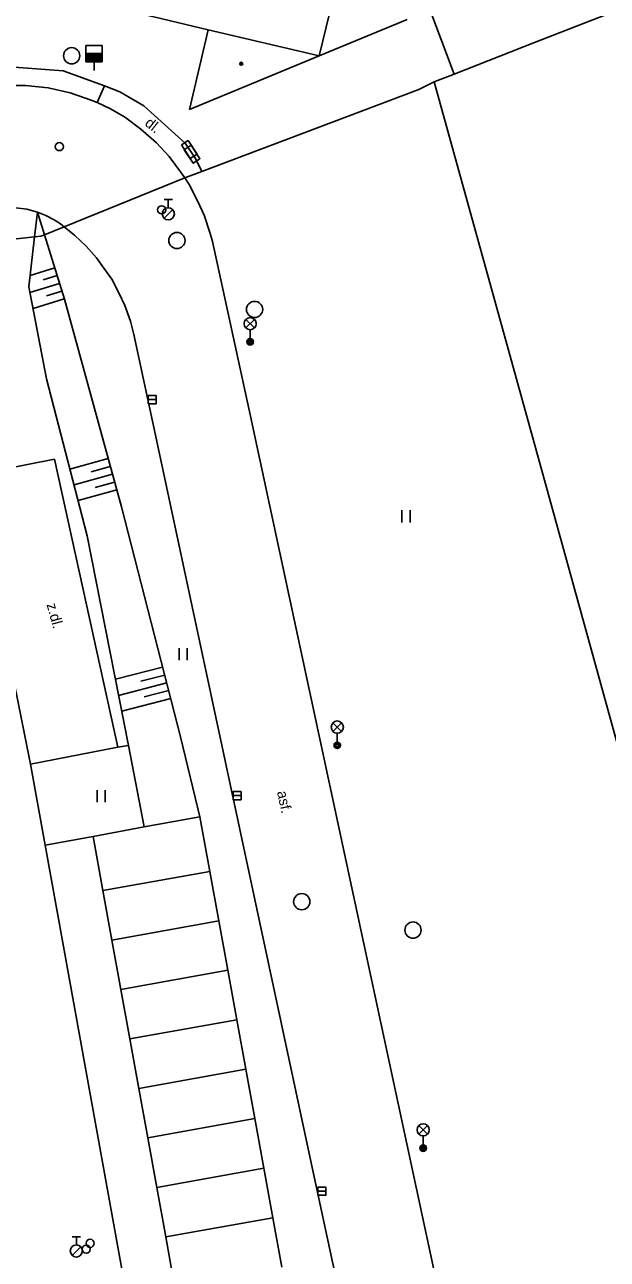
# Model space of a CAD drawing. Extents: x -595546 to -593986, y -1160845 to -1159202.
# Drawn here: x -594708.5 to -594672.6, y -1160045.7 to -1159969.6 of the extents above; entities that cross this region are included whole.
import ezdxf

# ---------------------------------------------------------------- set-up
doc = ezdxf.new("R2010")
doc.units = 0
for name, color, linetype in [('DOP - rozhrani ploch obecne', 7, 'Continuous'), ('Level 24', 7, 'Continuous'), ('Level 27', 7, 'Continuous'), ('Level 28', 7, 'Continuous'), ('Level 33', 7, 'Continuous'), ('Level 36', 7, 'Continuous'), ('Level 39', 7, 'Continuous'), ('TM - budovy zdene_ betonove - VP', 7, 'Continuous'), ('TM - chodniky - VP', 7, 'Continuous'), ('TM - dolni hrana svahu', 7, 'Continuous'), ('TM - horni hrana svahu', 7, 'Continuous'), ('TM - hranice MC - pomocna linie', 7, 'Continuous'), ('TM - letecke snimky - pomocna linie', 7, 'Continuous'), ('TM - plot drateny_ kovovy - VP', 7, 'Continuous'), ('TM - plot zdeny_ ohradni zed - VP', 7, 'Continuous'), ('TM - popis povrchu', 7, 'Continuous'), ('TM - rozhrani ploch obecne - VP', 7, 'Continuous'), ('TM - srafovani', 7, 'Continuous'), ('TM - vjezd na pozemek', 7, 'Continuous')]:
    doc.layers.add(name, color=color, linetype=linetype)

msp = doc.modelspace()

# ---------------------------------------------------------------- linework, layer by layer
at = {"layer": 'DOP - rozhrani ploch obecne'}
for points in [[(-594670.5, -1159968.18), (-594677.06, -1159970.74)], [(-594677.06, -1159970.74), (-594682.01, -1159972.68)], [(-594682.01, -1159972.68), (-594683.24, -1159973.16)], [(-594683.24, -1159973.16), (-594684.2, -1159973.63)], [(-594683.24, -1159973.16), (-594676.98, -1159995.79)], [(-594676.98, -1159995.79), (-594670.16, -1160020.48)], [(-594697.08, -1160021.83), (-594703.67, -1160023.01)], [(-594703.12, -1160026.07), (-594696.52, -1160024.88)], [(-594695.97, -1160027.93), (-594702.57, -1160029.11)], [(-594702.01, -1160032.16), (-594695.41, -1160030.98)], [(-594701.46, -1160035.21), (-594694.86, -1160034.02)], [(-594694.3, -1160037.07), (-594700.91, -1160038.26)], [(-594700.35, -1160041.31), (-594693.75, -1160040.13)], [(-594693.19, -1160043.18), (-594699.8, -1160044.36)]]:
    msp.add_lwpolyline(points, dxfattribs=at)
at = {"layer": 'Level 24'}
for points in [[(-594698.836, -1159977.051), (-594698.283, -1159977.885), (-594697.867, -1159977.608), (-594698.419, -1159976.775)], [(-594698.656, -1159977.341), (-594698.103, -1159978.175), (-594697.687, -1159977.898), (-594698.239, -1159977.065)]]:
    msp.add_lwpolyline(points, close=True, dxfattribs=at)
at = {"layer": 'Level 27'}
for p, q in [((-594700.88, -1159992.75), (-594700.38, -1159992.75)), ((-594695.65, -1160017.16), (-594695.15, -1160017.16)), ((-594690.42, -1160041.55), (-594689.92, -1160041.55))]:
    msp.add_line(p, q, dxfattribs=at)
for points in [[(-594700.88, -1159993), (-594700.38, -1159993), (-594700.38, -1159992.5), (-594700.88, -1159992.5)], [(-594695.65, -1160017.41), (-594695.15, -1160017.41), (-594695.15, -1160016.91), (-594695.65, -1160016.91)], [(-594690.42, -1160041.8), (-594689.92, -1160041.8), (-594689.92, -1160041.3), (-594690.42, -1160041.3)]]:
    msp.add_lwpolyline(points, close=True, dxfattribs=at)
for centre in [(-594705.6, -1159971.55), (-594699.11, -1159982.94), (-594694.32, -1159987.19), (-594691.41, -1160023.7), (-594684.55, -1160025.45)]:
    msp.add_circle(centre, 0.5, dxfattribs=at)
at = {"layer": 'Level 28'}
for p, q in [((-594704.72, -1159971.42), (-594703.72, -1159971.42)), ((-594704.72, -1159971.47), (-594703.72, -1159971.47)), ((-594704.72, -1159971.52), (-594703.72, -1159971.52)), ((-594704.72, -1159971.57), (-594703.72, -1159971.57)), ((-594704.72, -1159971.62), (-594703.72, -1159971.62)), ((-594704.72, -1159971.67), (-594703.72, -1159971.67)), ((-594704.72, -1159971.72), (-594703.72, -1159971.72)), ((-594704.72, -1159971.77), (-594703.72, -1159971.77)), ((-594704.72, -1159971.82), (-594703.72, -1159971.82)), ((-594704.72, -1159971.87), (-594703.72, -1159971.87)), ((-594704.22, -1159971.92), (-594704.22, -1159972.45)), ((-594699.898, -1159981.562), (-594699.368, -1159981.032)), ((-594699.89, -1159980.415), (-594699.39, -1159980.415)), ((-594699.64, -1159980.915), (-594699.64, -1159980.415)), ((-594705.568, -1160045.502), (-594705.038, -1160044.972)), ((-594705.56, -1160044.355), (-594705.06, -1160044.355)), ((-594705.31, -1160044.855), (-594705.31, -1160044.355))]:
    msp.add_line(p, q, dxfattribs=at)
msp.add_lwpolyline([(-594704.72, -1159971.92), (-594703.72, -1159971.92), (-594703.72, -1159970.92), (-594704.72, -1159970.92)], close=True, dxfattribs=at)
for centre, radius in [((-594706.36, -1159977.15), 0.25), ((-594700.05, -1159981.05), 0.25), ((-594699.64, -1159981.29), 0.375), ((-594705.31, -1160045.23), 0.375), ((-594704.7, -1160045.12), 0.25), ((-594704.46, -1160044.76), 0.25)]:
    msp.add_circle(centre, radius, dxfattribs=at)
at = {"layer": 'Level 33'}
for p, q in [((-594694.855, -1159988.33), (-594694.325, -1159987.8)), ((-594694.855, -1159987.8), (-594694.325, -1159988.33)), ((-594694.59, -1159988.44), (-594694.59, -1159989.19)), ((-594689.485, -1160013.2), (-594688.955, -1160012.67)), ((-594689.485, -1160012.67), (-594688.955, -1160013.2)), ((-594689.22, -1160013.31), (-594689.22, -1160014.06)), ((-594684.185, -1160038.03), (-594683.655, -1160037.5)), ((-594684.185, -1160037.5), (-594683.655, -1160038.03)), ((-594683.92, -1160038.14), (-594683.92, -1160038.89))]:
    msp.add_line(p, q, dxfattribs=at)
for centre, radius in [((-594694.59, -1159988.065), 0.375), ((-594694.59, -1159989.19), 0.2), ((-594694.59, -1159989.19), 0.145), ((-594694.59, -1159989.19), 0.0876), ((-594689.22, -1160012.935), 0.375), ((-594689.22, -1160014.06), 0.2), ((-594689.22, -1160014.06), 0.145), ((-594689.22, -1160014.06), 0.0876), ((-594683.92, -1160037.765), 0.375), ((-594683.92, -1160038.89), 0.2), ((-594683.92, -1160038.89), 0.145), ((-594683.92, -1160038.89), 0.0876)]:
    msp.add_circle(centre, radius, dxfattribs=at)
at = {"layer": 'Level 36'}
for p, q in [((-594685.234, -1160000.313), (-594685.234, -1159999.563)), ((-594684.734, -1160000.313), (-594684.734, -1159999.563)), ((-594698.974, -1160008.813), (-594698.974, -1160008.063)), ((-594698.474, -1160008.813), (-594698.474, -1160008.063)), ((-594704.034, -1160017.573), (-594704.034, -1160016.823)), ((-594703.534, -1160017.573), (-594703.534, -1160016.823))]:
    msp.add_line(p, q, dxfattribs=at)
at = {"layer": 'Level 39'}
for radius in [0.09, 0.0398]:
    msp.add_circle((-594695.14, -1159972.04), radius, dxfattribs=at)
at = {"layer": 'TM - budovy zdene_ betonove - VP'}
for points in [[(-594688.8, -1159965.23), (-594690.34, -1159971.56)], [(-594697.18, -1159969.95), (-594703.29, -1159968.5)], [(-594690.34, -1159971.56), (-594684.91, -1159969.32)], [(-594697.18, -1159969.95), (-594698.33, -1159974.87)], [(-594690.34, -1159971.56), (-594697.18, -1159969.95)], [(-594698.33, -1159974.87), (-594690.34, -1159971.56)], [(-594701.12, -1160019.09), (-594704.28, -1160019.67)], [(-594697.69, -1160018.46), (-594701.12, -1160019.09)], [(-594697.08, -1160021.83), (-594697.69, -1160018.46)], [(-594704.28, -1160019.67), (-594703.67, -1160023.01)], [(-594696.52, -1160024.88), (-594697.08, -1160021.83)], [(-594703.67, -1160023.01), (-594703.12, -1160026.07)], [(-594695.97, -1160027.93), (-594696.52, -1160024.88)], [(-594703.12, -1160026.07), (-594702.57, -1160029.11)], [(-594695.41, -1160030.98), (-594695.97, -1160027.93)], [(-594702.57, -1160029.11), (-594702.01, -1160032.16)], [(-594694.86, -1160034.02), (-594695.41, -1160030.98)], [(-594702.01, -1160032.16), (-594701.46, -1160035.21)], [(-594694.3, -1160037.07), (-594694.86, -1160034.02)], [(-594701.46, -1160035.21), (-594700.91, -1160038.26)], [(-594693.75, -1160040.13), (-594694.3, -1160037.07)], [(-594700.91, -1160038.26), (-594700.35, -1160041.31)], [(-594693.19, -1160043.18), (-594693.75, -1160040.13)], [(-594700.35, -1160041.31), (-594699.8, -1160044.36)], [(-594692.64, -1160046.22), (-594693.19, -1160043.18)], [(-594699.8, -1160044.36), (-594699.25, -1160047.41)]]:
    msp.add_lwpolyline(points, dxfattribs=at)
at = {"layer": 'TM - chodniky - VP'}
for points in [[(-594712.77, -1159973.85), (-594712.19, -1159973.73), (-594710.92, -1159973.47), (-594709.85, -1159973.38), (-594708.44, -1159973.38), (-594707.04, -1159973.52), (-594705.69, -1159973.84), (-594704.39, -1159974.28), (-594704.03, -1159974.44)], [(-594704.03, -1159974.44), (-594703.57, -1159973.4)], [(-594704.03, -1159974.44), (-594703.24, -1159974.8), (-594702.34, -1159975.31), (-594701.34, -1159976.07), (-594700.36, -1159976.92), (-594699.59, -1159977.77), (-594698.88, -1159978.7), (-594698.63, -1159979.07)], [(-594698.63, -1159979.07), (-594697.57, -1159978.68)], [(-594698.63, -1159979.07), (-594698.35, -1159979.49), (-594697.81, -1159980.54), (-594697.43, -1159981.37), (-594697.06, -1159982.51), (-594696.91, -1159983)], [(-594707.7, -1159981.19), (-594708.36, -1159981), (-594709.05, -1159980.93), (-594709.59, -1159980.91), (-594710.13, -1159980.94), (-594710.4, -1159980.97), (-594710.77, -1159981.05), (-594711.1, -1159981.14), (-594711.54, -1159981.3), (-594711.96, -1159981.48), (-594712.54, -1159981.82), (-594712.95, -1159982.12), (-594713.29, -1159982.41), (-594713.62, -1159982.74), (-594713.94, -1159983.18), (-594714.07, -1159983.39)], [(-594706.06, -1159982.1), (-594706.16, -1159982.02), (-594706.29, -1159981.92), (-594706.68, -1159981.66), (-594707.19, -1159981.39), (-594707.7, -1159981.19)], [(-594700.5, -1159994.65), (-594701.77, -1159988.74), (-594701.98, -1159987.92), (-594702.33, -1159986.94), (-594702.66, -1159986.2), (-594703.13, -1159985.33), (-594703.61, -1159984.64), (-594704.07, -1159984), (-594704.7, -1159983.29), (-594705.4, -1159982.63), (-594706.06, -1159982.1)], [(-594696.91, -1159983), (-594694.57, -1159993.77), (-594689.75, -1160016.25), (-594684.94, -1160038.62), (-594680.11, -1160061.1), (-594675.93, -1160080.56), (-594675.79, -1160081.2), (-594675.64, -1160081.7), (-594675.4, -1160082.24), (-594675.08, -1160082.82), (-594674.77, -1160083.3), (-594674.39, -1160083.75), (-594673.87, -1160084.25), (-594673.33, -1160084.67), (-594672.87, -1160084.97)], [(-594690.89, -1160039.51), (-594700.5, -1159994.65)], [(-594712.08, -1159997.49), (-594709.9, -1160006.4), (-594708.13, -1160015.22)], [(-594708.13, -1160015.22), (-594707.23, -1160020.21)], [(-594707.23, -1160020.21), (-594705.41, -1160030.32), (-594702.39, -1160047.03), (-594700.35, -1160058.49)], [(-594685.94, -1160062.52), (-594690.89, -1160039.51)]]:
    msp.add_lwpolyline(points, dxfattribs=at)
at = {"layer": 'TM - dolni hrana svahu'}
for points in [[(-594707.88, -1159982.72), (-594707.7, -1159981.19)], [(-594708.24, -1159985.8), (-594707.88, -1159982.72)], [(-594708.24, -1159985.8), (-594707.15, -1159991.46), (-594704.64, -1160001.14), (-594702.1, -1160014.07)], [(-594702.1, -1160014.07), (-594701.12, -1160019.09)]]:
    msp.add_lwpolyline(points, dxfattribs=at)
at = {"layer": 'TM - horni hrana svahu'}
for points in [[(-594707.7, -1159981.19), (-594707.27, -1159982.59)], [(-594707.27, -1159982.59), (-594706.05, -1159986.56), (-594702.53, -1159999.36), (-594698.86, -1160013.62), (-594697.69, -1160018.46)]]:
    msp.add_lwpolyline(points, dxfattribs=at)
at = {"layer": 'TM - hranice MC - pomocna linie'}
for points in [[(-594706.06, -1159982.1), (-594698.63, -1159979.07)], [(-594707.88, -1159982.72), (-594707.49, -1159982.68), (-594707.27, -1159982.59)], [(-594707.27, -1159982.59), (-594706.06, -1159982.1)], [(-594714.07, -1159983.39), (-594707.88, -1159982.72)]]:
    msp.add_lwpolyline(points, dxfattribs=at)
at = {"layer": 'TM - letecke snimky - pomocna linie'}
for points in [[(-594685.14, -1159964.36), (-594682.01, -1159972.68)], [(-594702.75, -1160014.18), (-594702.1, -1160014.07)], [(-594704.28, -1160019.67), (-594707.23, -1160020.21)]]:
    msp.add_lwpolyline(points, dxfattribs=at)
at = {"layer": 'TM - plot drateny_ kovovy - VP'}
msp.add_lwpolyline([(-594684.2, -1159973.63), (-594697.57, -1159978.68)], dxfattribs=at)
at = {"layer": 'TM - plot zdeny_ ohradni zed - VP'}
for points in [[(-594709.96, -1159972.2), (-594706.13, -1159972.48), (-594703.57, -1159973.4)], [(-594702.62, -1159973.78), (-594701.14, -1159974.64)], [(-594698.59, -1159976.93), (-594697.96, -1159977.88)]]:
    msp.add_lwpolyline(points, dxfattribs=at)
at = {"layer": 'TM - rozhrani ploch obecne - VP'}
for points in [[(-594712.08, -1159997.49), (-594706.66, -1159996.41)], [(-594706.66, -1159996.41), (-594702.75, -1160014.18)], [(-594702.75, -1160014.18), (-594708.13, -1160015.22)]]:
    msp.add_lwpolyline(points, dxfattribs=at)
at = {"layer": 'TM - srafovani'}
for points in [[(-594706.64, -1159984.63), (-594708.16, -1159985.09)], [(-594706.35, -1159985.58), (-594708.17, -1159986.14)], [(-594706.5, -1159985.1), (-594707.36, -1159985.37)], [(-594706.21, -1159986.06), (-594707.14, -1159986.35)], [(-594706.06, -1159986.54), (-594707.98, -1159987.13)], [(-594703.35, -1159996.38), (-594705.71, -1159997.03)], [(-594703.22, -1159996.87), (-594704.4, -1159997.19)], [(-594703.08, -1159997.35), (-594705.45, -1159998)], [(-594702.95, -1159997.83), (-594704.14, -1159998.16)], [(-594702.82, -1159998.31), (-594705.2, -1159998.97)], [(-594699.99, -1160009.24), (-594702.9, -1160009.99)], [(-594699.86, -1160009.73), (-594701.34, -1160010.11)], [(-594699.74, -1160010.21), (-594702.71, -1160010.98)], [(-594699.61, -1160010.69), (-594701.12, -1160011.08)], [(-594699.49, -1160011.18), (-594702.51, -1160011.96)]]:
    msp.add_lwpolyline(points, dxfattribs=at)
at = {"layer": 'TM - vjezd na pozemek'}
for points in [[(-594702.62, -1159973.78), (-594703.57, -1159973.4)], [(-594698.59, -1159976.93), (-594701.14, -1159974.64)], [(-594697.57, -1159978.68), (-594697.96, -1159977.88)]]:
    msp.add_lwpolyline(points, dxfattribs=at)

# ---------------------------------------------------------------- texts
at = {"layer": 'TM - popis povrchu'}
for s, rotation, p in [('dl.', 321.41267, (-594701.14, -1159975.8)), ('z.dl.', 285.30153, (-594707.15, -1160005.38)), ('asf.', 282.09127, (-594692.94, -1160016.93))]:
    msp.add_text(s, height=0.65, rotation=rotation, dxfattribs=at).set_placement(p)

doc.saveas('drawing.dxf')
